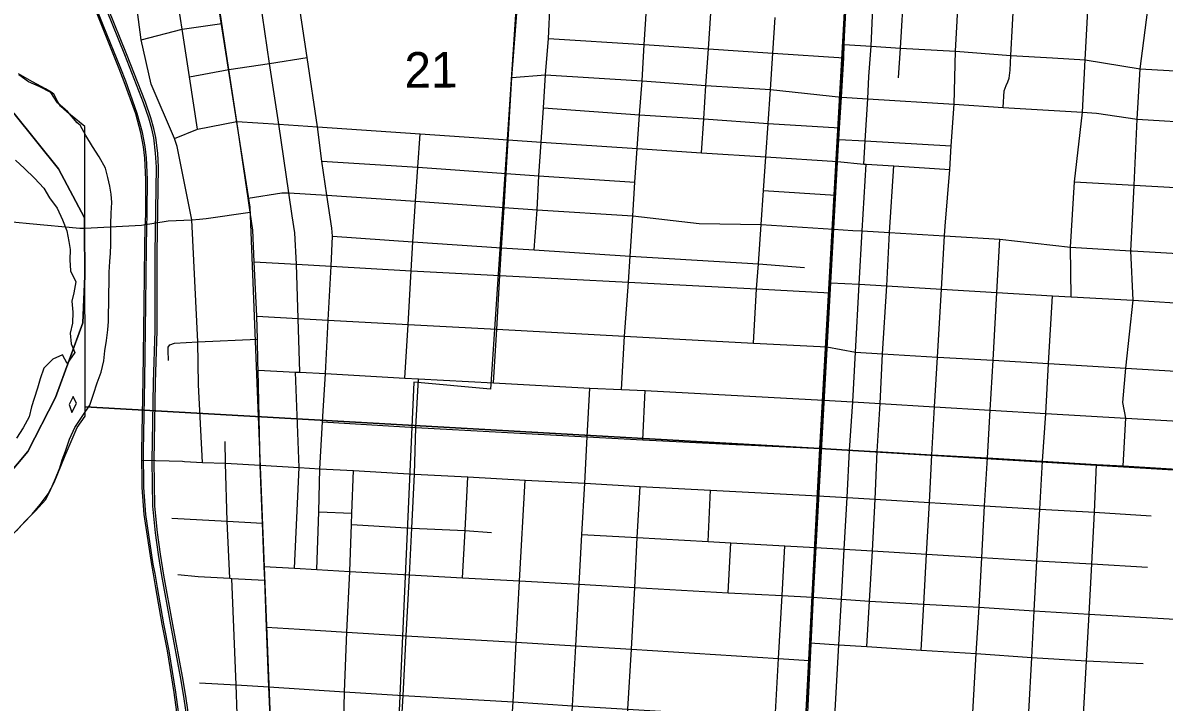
# Model space of a CAD drawing. Extents: x 114843 to 284848, y 317643 to 566895.
# Drawn here: x 205744 to 212822, y 375663 to 379873 of the extents above; entities that cross this region are included whole.
import ezdxf

# ---------------------------------------------------------------- set-up
doc = ezdxf.new("R2010")
doc.units = 0
for name, color, linetype in [('GM_X_City_Street', 7, 'Continuous'), ('GM_X_County_Road', 7, 'Continuous'), ('GM_X_Major_River', 7, 'Continuous'), ('GM_X_Rail_Line', 7, 'Continuous'), ('GM_X_Section', 7, 'Continuous'), ('GM_X_Section_Text', 7, 'Continuous'), ('GM_X_Township', 7, 'Continuous'), ('GM_X_US_Route', 7, 'Continuous')]:
    doc.layers.add(name, color=color, linetype=linetype)

msp = doc.modelspace()

# ---------------------------------------------------------------- linework, layer by layer
at = {"layer": 'GM_X_City_Street'}
for p, q in [((206776.8, 379537.8), (207021.2, 379584.2)), ((210338.1, 378835), (210784.1, 378805)), ((210772.3, 378594.2), (210890.9, 378587.2)), ((210305.9, 378379.4), (210591.7, 378356.5)), ((209243.2, 377306.9), (209259.4, 377609.4)), ((209259.4, 377609.4), (209456.5, 377601.7)), ((209589.2, 377289.8), (209604.4, 377593.7)), ((206483.9, 377163.3), (206733, 377155.8)), ((209993.9, 376658), (210009.6, 376976.3)), ((207579.1, 376842.7), (207784.6, 376834.8)), ((210117.3, 376341.3), (210134.1, 376650)), ((207066.1, 375769.9), (207039.1, 376430))]:
    msp.add_line(p, q, dxfattribs=at)
for points in [[(207462, 377707.4), (207451.8, 378040.8), (207441.1, 378377), (207430.9, 378570.9), (207415.1, 378677.3), (207393.7, 378820.3), (207330.5, 379244.8), (207273, 379621), (207172.8, 380318.4), (207123, 380610.8), (207078.3, 380902.2), (207033, 381196.4), (206988.2, 381489.1), (206946.5, 381781.3), (206910.7, 382009.8), (206834.8, 382510.3), (206802.3, 382728.7), (206767.8, 382948.6), (206736.1, 383163.3), (206701.5, 383383.5), (206686.6, 383490.7)], [(211464, 378612.3), (211492.7, 378964.9), (211501.6, 379111.9), (211518.9, 379369.9), (211528.3, 379698.4), (211549.6, 380076.2), (211565.6, 380353.1), (211582.6, 380642.9), (211599.7, 380951), (211618.2, 381269.3), (211640.2, 381665.3), (211663.1, 382065.3), (211683.9, 382445.3), (211698.6, 382752), (211706.7, 382844.9), (211710.8, 382886.2), (211768.1, 383030), (211809.9, 383143.2), (211834.4, 383282.7), (211839, 383395)], [(211173.7, 379531.6), (211186.6, 379716.9), (211209.4, 380097.8), (211225.8, 380375.8), (211242.6, 380665), (211258.8, 380972.6), (211278, 381289.5), (211300.3, 381686.7), (211322.7, 382085.3), (211343.6, 382464.5), (211350.8, 382586.3), (211361.1, 382723.5), (211364.3, 382773), (211371, 382925.9), (211371.5, 382976.2), (211438.8, 383153.8)], [(211823.5, 379348.6), (211830.8, 379451.3), (211843.2, 379484.4), (211853.4, 379507.5), (211860.1, 379529.9), (211867.2, 379579.1), (211871.3, 379671.8), (211881.4, 379860.3), (211891.8, 380055.4), (211908.6, 380330.2), (211924.5, 380620.1), (211945.7, 380929.5), (211958, 381248.4), (211979.5, 381645.6), (212001.7, 382045.5), (212022.3, 382425.8), (212039.2, 382722.3), (212042.8, 382744.3), (212102.9, 382905.1)], [(206825.9, 379213.8), (206776.8, 379537.8), (206731.8, 379834.8), (206691.1, 380101.1), (206655.2, 380368.1), (206590.3, 380766.1), (206532.9, 381119), (206487.2, 381413.3), (206409.6, 381929.4)], [(209456.5, 377601.7), (209475.8, 377930.8), (209499.9, 378265), (209510.3, 378427.9), (209527.1, 378676.8), (209540.3, 378886.5), (209553.1, 379094.3), (209567.9, 379303.4), (209584.3, 379513.5), (209597.8, 379738.8), (209611.5, 379959.4), (209625.2, 380170.3), (209644, 380481.7), (209677.5, 381005.1), (209700.1, 381350.3), (209712.9, 381563.5)], [(210958.7, 378998.3), (210967.4, 379141.7), (210984.8, 379401.8), (210990.3, 379540.3), (211004.2, 379728.8), (211021, 380108.4), (211039.3, 380388.3), (211051.7, 380678.3), (211068.3, 380983.3)], [(208914.1, 378466.5), (208933.9, 378715.3), (208944.7, 378925.9), (208958.7, 379134.6), (208973.1, 379346.1), (208985.9, 379550.5), (209003.6, 379776.1), (209014.8, 379999.2), (209029.1, 380209.6), (209046.6, 380521.5)], [(206792.3, 378653), (206700.7, 379107.2), (206683.5, 379155.5), (206539.5, 379492.3), (206478.5, 379767), (206409.4, 380288.9)], [(208662.6, 377641.1), (208683.2, 377974.5), (208702.5, 378306.9), (208713, 378479.7), (208728.3, 378728.3), (208741.3, 378940.2), (208754.3, 379148.1), (208776.7, 379534.2), (208813.7, 380012.6), (208822.2, 380151.2), (208826.4, 380162.1)], [(212246, 378175.6), (212242.1, 378483.1), (212266.8, 378888.4), (212315, 379319), (212331.7, 379644.5), (212353.5, 380027.8)], [(212568.2, 377126.7), (212583.9, 377423), (212565.4, 377520.8), (212584.9, 377732.9), (212630.1, 378155.2), (212615.2, 378460.8), (212625.1, 378657.9), (212635.4, 378867.7), (212655.6, 379276.2), (212673.9, 379588.2), (212727.6, 380003.9)], [(207566.8, 376484.5), (207579.1, 376842.7), (207586.5, 377109.7), (207602.4, 377400.4), (207619.9, 377699.2), (207638, 378031.1), (207656.2, 378364.7), (207664.1, 378551.3), (207660.3, 378600.7), (207629.9, 378805.2), (207598.4, 379016.9), (207572.1, 379228.5), (207506.1, 379657.7), (207457.7, 379986)], [(209952.9, 379068.1), (209966.5, 379277.9), (209979.1, 379485.5), (209996, 379712), (210010.4, 379932.2)], [(206478.5, 379767), (206731.8, 379834.8), (206977.9, 379870.1)], [(210274.4, 377888), (210294.7, 378224.1), (210305.9, 378379.4), (210323.4, 378623.6), (210338.1, 378835), (210352.6, 379042.8), (210366, 379250.2), (210380.4, 379459.1), (210394.9, 379685.4), (210409.6, 379906.1)], [(209003.6, 379776.1), (209597.8, 379738.8), (209996, 379712), (210394.9, 379685.4), (210834.6, 379656)], [(210838.2, 379738), (211004.2, 379728.8), (211186.6, 379716.9), (211528.3, 379698.4), (211871.3, 379671.8), (212129.4, 379655.8), (212331.7, 379644.5), (212673.9, 379588.2), (213032.3, 379567.2), (213102.2, 379600.1), (213557.8, 379572.2), (213930.2, 379549.9), (214289.6, 379496.8), (214408.9, 379490.2), (214638, 379474.9), (215069.3, 379446.1), (215506.5, 379451.4)], [(207021.2, 379584.2), (207273, 379621), (207506.1, 379657.7)], [(208776.7, 379534.2), (208985.9, 379550.5), (209584.3, 379513.5), (209979.1, 379485.5), (210380.4, 379459.1), (210820.4, 379411.6), (210984.8, 379401.8), (211518.9, 379369.9), (211823.5, 379348.6), (212315, 379319), (212402.4, 379313.8), (212655.6, 379276.2), (213061.2, 379252.2), (213539.4, 379246.7), (213889, 379203), (214272.8, 379178.9), (214618.5, 379155), (215078.9, 379152.6), (215488.3, 379126.3), (215858.1, 379099.8), (216215.8, 379080)], [(208973.1, 379346.1), (209567.9, 379303.4), (209966.5, 379277.9), (210366, 379250.2), (210808.7, 379221.8)], [(206683.5, 379155.5), (206825.9, 379213.8), (207070.7, 379262.4)], [(207070.7, 379262.4), (207330.5, 379244.8), (207572.1, 379228.5), (208207.2, 379184.8), (208754.3, 379148.1), (208958.7, 379134.6), (209553.1, 379094.3), (209952.9, 379068.1), (210352.6, 379042.8), (210795.6, 379013), (210958.7, 378998.3), (210974.9, 378997.3), (211145.3, 378986.5), (211492.7, 378964.9)], [(208113.7, 377671.4), (208133.1, 378002.7), (208151.9, 378335.3), (208163.1, 378516), (208178.8, 378767.9), (208193.1, 378978.9), (208207.2, 379184.8)], [(210804.6, 379150.3), (210967.4, 379141.7), (211501.6, 379111.9)], [(207598.4, 379016.9), (208193.1, 378978.9), (208741.3, 378940.2), (208944.7, 378925.9), (209540.3, 378886.5)], [(210731.9, 374653.4), (210750.3, 375017.2), (210767.9, 375337), (210784.3, 375648.1), (210805, 376018.3), (210821.1, 376300.9), (210837.3, 376611.2), (210857.1, 376930.6), (210871.8, 377225.3), (210891.4, 377523.8), (210908.6, 377832), (210929.9, 378252.7), (210950.2, 378583.7), (210974.9, 378997.3)], [(210978.1, 376007.1), (210995.3, 376289.8), (211012.7, 376600), (211030.2, 376920.1), (211041.6, 377216), (211060.9, 377514.4), (211076.3, 377821.8), (211101.4, 378243.2), (211119.4, 378573.8), (211145.3, 378986.5)], [(212266.8, 378888.4), (212635.4, 378867.7), (213038.6, 378845.1), (213143.9, 378839.2), (213517.7, 378845.1), (213866.5, 378793.7), (213874.2, 378793.3), (214253.8, 378774.8), (214594.4, 378758.2), (214603.8, 378757.8), (215057.8, 378745), (215463.7, 378722.2), (215829.1, 378702.5), (216192, 378687.9)], [(207141.4, 378786.2), (207350, 378820), (207393.7, 378820.3), (207629.9, 378805.2), (208178.8, 378767.9), (208728.3, 378728.3), (208933.9, 378715.3), (209527.1, 378676.8), (209938.3, 378629.1), (210323.4, 378623.6), (210772.3, 378594.2)], [(206858.3, 377149.2), (206832.7, 377629.2), (206828.4, 377895.3), (206792.3, 378653)], [(210890.9, 378587.2), (210950.2, 378583.7), (211119.4, 378573.8), (211459.2, 378553.6), (211803.8, 378532.9), (212242.1, 378483.1), (212615.2, 378460.8), (212623.6, 378460.4), (213014.8, 378436.6), (213495.7, 378430.3), (213845.1, 378386.3), (214224.1, 378364.7), (214234.5, 378364.1), (214346.6, 378359.1)], [(211315.7, 375985.3), (211330.9, 376269.7), (211347.9, 376580.2), (211366.7, 376900.2), (211380.6, 377196.5), (211397.1, 377494.2), (211415.8, 377801.8), (211440.8, 378222), (211459.2, 378553.6), (211464, 378612.3)], [(207664.1, 378551.3), (208163.1, 378516), (208713, 378479.7), (208914.1, 378466.5), (209510.3, 378427.9), (210305.9, 378379.4)], [(211635.1, 375599.2), (211657.1, 375965.2), (211674.9, 376251), (211692.4, 376560.1), (211709.1, 376879.6), (211725.8, 377176.4), (211743.3, 377471.9), (211761.8, 377783.3), (211785.5, 378202), (211803.8, 378532.9)], [(207179.4, 378391.3), (207441.1, 378377), (207656.2, 378364.7), (208151.9, 378335.3), (208702.5, 378306.9), (209499.9, 378265), (210294.7, 378224.1), (210748.9, 378199.2)], [(210753.2, 378262.4), (210929.9, 378252.7), (211101.4, 378243.2), (211440.8, 378222), (211785.5, 378202), (212129.4, 378180.8), (212246, 378175.6), (212630.1, 378155.2), (213020.6, 378128.8), (213476.4, 378101.9), (213839, 378079.2), (214238.2, 378057.2), (214588.2, 378036.3), (214811.4, 378013.4)], [(211982.2, 375600.5), (212001.9, 375940.1), (212016.6, 376229.6), (212033.4, 376539.4), (212051.5, 376859.5), (212067.3, 377157.2), (212089.2, 377451.8), (212106, 377761.6), (212129.4, 378180.8)], [(207195.8, 378055.4), (207451.8, 378040.8), (207638, 378031.1), (208133.1, 378002.7), (208683.2, 377974.5), (209475.8, 377930.8), (210274.4, 377888), (210729.9, 377865.1), (210908.6, 377832), (211076.3, 377821.8), (211415.8, 377801.8), (211761.8, 377783.3), (212106, 377761.6), (212584.9, 377732.9), (212998.6, 377709.2), (213128, 377702.4)], [(206646.3, 377781), (206645.4, 377843.2), (206645.3, 377863.3), (206656.2, 377877.5), (206684.4, 377888), (206828.4, 377895.3), (207198.9, 377911.7)], [(207202.8, 377721), (207434.6, 377708.9), (207462, 377707.4), (207619.9, 377699.2), (208113.7, 377671.4), (208197.1, 377667.1), (208662.6, 377641.1), (209259.4, 377609.4)], [(207427.8, 376493), (207456.6, 377117.2), (207434.6, 377708.9)], [(207904.5, 372294.2), (207917.6, 372579.5), (207931.8, 372826.2), (207948.6, 373114.6), (207970.5, 373481.4), (207991, 373853.7), (208023.4, 374358.2), (208031.4, 374488.9), (208041.8, 374688), (208061.6, 375018.4), (208082.9, 375362.5), (208085.5, 375425.6), (208101.5, 375704.9), (208121.6, 376073.9), (208141.5, 376451.6), (208156, 376742.2), (208173.4, 377076.9), (208180.5, 377364.4), (208197.1, 377667.1)], [(209456.5, 377601.7), (209604.4, 377593.7), (210710.1, 377535.3)], [(210710.1, 377535.3), (210891.4, 377523.8), (211060.9, 377514.4), (211397.1, 377494.2), (211743.3, 377471.9), (212089.2, 377451.8), (212583.9, 377423), (212982.9, 377400.5), (213115.8, 377391.2)], [(207602.4, 377400.4), (208180.5, 377364.4), (209243.2, 377306.9), (209589.2, 377289.8), (210165.6, 377260.5)], [(208959.7, 372387.6), (208966.8, 372518.7), (208981.6, 372786.2), (208995.7, 373052.5), (209017.9, 373421.1), (209042, 373792.5), (209070.8, 374290.2), (209090.4, 374623.5), (209111, 374951.5), (209133.1, 375296.3), (209152.8, 375640.9), (209173.8, 376011.1), (209194, 376393.8), (209210.4, 376701.8), (209228.3, 377019.3), (209243.2, 377306.9)], [(207027.1, 376430.6), (207010.2, 376784.3), (207001.1, 377143.7), (206997.5, 377278.9)], [(210165.6, 377260.5), (210176, 377260), (210692.3, 377235)], [(210692.3, 377235), (210871.8, 377225.3), (211041.6, 377216), (211380.6, 377196.5), (211725.8, 377176.4), (212067.3, 377157.2), (212402.9, 377136.1), (212568.2, 377126.7), (212968.6, 377103.1), (213429.3, 377074.5), (213791.9, 377053.7)], [(206733, 377155.8), (206745.5, 377155.4), (206858.3, 377149.2), (207001.1, 377143.7), (207215.7, 377131.2)], [(207215.7, 377131.2), (207456.6, 377117.2), (207586.5, 377109.7), (207794.2, 377098), (208173.4, 377076.9), (208503.5, 377058.5), (208858.5, 377039.7), (209228.3, 377019.3), (209572.8, 377000.4), (210009.6, 376976.3), (210676, 376941.6), (210857.1, 376930.6), (211030.2, 376920.1), (211366.7, 376900.2), (211709.1, 376879.6), (212051.5, 376859.5), (212389.5, 376839.6), (212742.8, 376818.7)], [(207677.6, 374380.1), (207683.8, 374533.2), (207700.3, 375039.7), (207720.9, 375264.7), (207731.7, 375447.4), (207739.3, 375726.5), (207752.2, 376097), (207772.2, 376472.7), (207782, 376764), (207784.6, 376834.8), (207794.2, 377098)], [(212308.7, 375292.8), (212311.3, 375382.2), (212321.3, 375582.1), (212339.9, 375919.9), (212356.2, 376209.2), (212373.2, 376519.4), (212389.5, 376839.6), (212402.9, 377136.1)], [(208469.9, 376433.4), (208487, 376726.3), (208503.5, 377058.5)], [(208701.8, 374315.3), (208723.3, 374644.9), (208741.2, 374975.2), (208762.9, 375319.6), (208784, 375664.2), (208803.6, 376034.4), (208823.2, 376414.7), (208858.5, 377039.7)], [(209373.7, 373030.9), (209395.3, 373400.7), (209411.9, 373772.2), (209407.8, 373941.3), (209424.2, 374269.1), (209439.5, 374601), (209458.4, 374931.4), (209477.1, 375275.2), (209495.8, 375619.5), (209517.8, 375990.5), (209538.4, 376373.3), (209554.3, 376682.5), (209572.8, 377000.4)], [(206668.4, 376802.3), (207010.2, 376784.3), (207230.1, 376771.9)], [(207782, 376764), (207853, 376759.9), (208156, 376742.2), (208487, 376726.3), (208650.8, 376715.4)], [(209210.4, 376701.8), (209554.3, 376682.5), (209993.9, 376658), (210134.1, 376650), (210470.1, 376632.4), (210659.1, 376622.4), (210837.3, 376611.2), (211012.7, 376600), (211347.9, 376580.2), (211692.4, 376560.1), (212033.4, 376539.4), (212373.2, 376519.4), (212718.8, 376500.1)], [(210323.1, 373941.3), (210336.8, 374214.5), (210357.2, 374546.3), (210374.2, 374876.2), (210393.4, 375218.8), (210410, 375562.4), (210430.3, 375934.3), (210453.1, 376323.6), (210470.1, 376632.4)], [(206704.7, 376454.4), (206831.9, 376441.9), (207027.1, 376430.6), (207039.1, 376430), (207244.3, 376419)], [(207241.3, 376503.3), (207427.8, 376493), (207566.8, 376484.5), (207772.2, 376472.7), (208141.5, 376451.6), (208469.9, 376433.4), (208823.2, 376414.7), (209194, 376393.8), (209538.4, 376373.3), (210117.3, 376341.3), (210453.1, 376323.6), (210641.9, 376313.3), (210821.1, 376300.9), (210995.3, 376289.8), (211330.9, 376269.7), (211674.9, 376251), (212016.6, 376229.6), (212356.2, 376209.2), (214131.9, 376105.3), (214482.5, 376080.6), (214901.1, 376059), (215311.9, 376036)], [(207255.9, 376127.8), (207460.5, 376115.1), (207752.2, 376097), (208121.6, 376073.9), (208803.6, 376034.4), (209173.8, 376011.1), (209517.8, 375990.5), (210430.3, 375934.3), (210620.8, 375921.6)], [(210626.7, 376030.9), (210805, 376018.3), (210978.1, 376007.1), (211315.7, 375985.3), (211657.1, 375965.2), (212001.9, 375940.1), (212339.9, 375919.9), (212691.9, 375901.7)], [(206838.6, 375783.3), (207066.1, 375769.9), (207269.2, 375758.7)], [(207181.7, 372941.9), (207175.7, 373126.4), (207159.3, 373640.2), (207152.7, 373884.6), (207138.2, 374299.7), (207120.2, 374667.5), (207091.3, 375055.9), (207078.4, 375406.4), (207066.1, 375769.9)], [(207269.2, 375758.7), (207739.3, 375726.5), (208101.5, 375704.9), (208784, 375664.2), (209152.8, 375640.9), (209495.8, 375619.5), (210075.3, 375584.1), (210410, 375562.4), (210600.2, 375550.1)]]:
    msp.add_lwpolyline(points, dxfattribs=at)
at = {"layer": 'GM_X_County_Road'}
for points in [[(210607.6, 375658.8), (210620.8, 375921.6), (210626.7, 376030.9), (210641.9, 376313.3), (210659.1, 376622.4), (210676, 376941.6), (210692.3, 377235), (210710.1, 377535.3), (210729.9, 377865.1), (210748.9, 378199.2), (210753.2, 378262.4), (210772.3, 378594.2), (210784.1, 378805), (210795.6, 379013), (210804.6, 379150.3), (210808.7, 379221.8), (210820.4, 379411.6), (210834.6, 379656), (210838.2, 379738), (210844.2, 379876.2)], [(203333, 378702.8), (203402.2, 378707.4), (203495.8, 378705.7), (203529.1, 378705.1), (203597.4, 378702.6), (203837.4, 378694), (204056.7, 378689.6), (205104.1, 378647.6), (205699.6, 378637.2), (205784.6, 378629.2)], [(205784.6, 378629.2), (206098, 378599.7), (206127.4, 378601.2), (206480.4, 378618.5), (206645.3, 378645.5), (206792.3, 378653), (206838.8, 378657.3)], [(206838.8, 378657.3), (206880.6, 378661.1), (207154.6, 378699.3)]]:
    msp.add_lwpolyline(points, dxfattribs=at)
at = {"layer": 'GM_X_Major_River'}
for points in [[(206080.5, 379253.4), (206022.4, 379321.5), (205958.3, 379377.6), (205916.3, 379441.7), (205844.2, 379479.6), (205778.1, 379507.6), (205718.1, 379551.6)], [(206112.5, 377433.2), (206159.6, 377504.5), (206181.1, 377572.8), (206204.6, 377641.1), (206230.2, 377707.4), (206245.7, 377777.7), (206253.2, 377839.8), (206262.8, 377904), (206270.3, 377970.2), (206274, 378022.3), (206275.6, 378076.4), (206277.2, 378128.5), (206276.7, 378200.6), (206278.3, 378258.8), (206279.9, 378328.9), (206283.4, 378395), (206287.1, 378445.1), (206288.7, 378497.3), (206290.3, 378551.4), (206289.8, 378625.5), (206291.3, 378693.6), (206294.9, 378759.8), (206290.5, 378811.8), (206284.2, 378861.8), (206271.8, 378913.8), (206255.5, 378971.8), (206217, 379043.6), (206176.6, 379107.4), (206134.1, 379175.2), (206099.7, 379239.1), (206080.5, 379253.4)], [(205698.7, 379022.4), (205754.8, 378970.3), (205816.8, 378910.3), (205872.9, 378848.2), (205909, 378788.1), (205957.1, 378724), (205989.2, 378651.9), (206017.2, 378583.8), (206029.3, 378517.6), (206037.4, 378467.5), (206035.4, 378405.4), (206039.5, 378335.2), (206071.6, 378267.1), (206059.7, 378198.9), (206047.7, 378148.8), (206053.8, 378080.6), (206051.9, 378012.5), (206038, 377950.3), (206044, 377884.2), (206066.1, 377830.1), (206018.2, 377761.8), (205990.1, 377815.9), (205930.1, 377787.8), (205874.2, 377733.6), (205850.2, 377667.4), (205834.3, 377609.2), (205814.4, 377545.1)], [(205814.4, 377545.1), (205798.4, 377492.9), (205782.5, 377430.7), (205746.6, 377362.5), (205704.6, 377298.3)], [(206056.4, 377557.4), (206030.4, 377507.3), (206048.5, 377459.2)], [(206048.5, 377459.2), (206076.4, 377513.3), (206056.4, 377557.4)], [(205705.3, 376725), (205755.2, 376783.2), (205823.1, 376849.4), (205887.1, 376919.7), (205917, 376983.9), (205946.9, 377050.1), (205972.9, 377114.3), (205986.8, 377164.4), (206008.8, 377218.5), (206032.7, 377292.8), (206066.6, 377365), (206112.5, 377433.2)]]:
    msp.add_lwpolyline(points, dxfattribs=at)
at = {"layer": 'GM_X_Rail_Line'}
for points in [[(208131.2, 380474.8), (208192.8, 380112.3), (208817.2, 380205.5), (208645.1, 377603.7), (208167.9, 377646.2), (207922.9, 372137.7)], [(210433.4, 371945.1), (210479.2, 372877.2), (210649.4, 376363.2), (210832.8, 379678.1), (210873.4, 380393)], [(207394.1, 372274.4), (207390.1, 372317.9), (207307.4, 374889.4), (207153.6, 378730.8), (206907.2, 380299.7)], [(206711.4, 375510.1), (206682.6, 375723.3), (206640.2, 375980.2), (206608.1, 376147.3), (206568.8, 376372.1), (206554.2, 376458.1), (206542.7, 376516.4), (206496.9, 376825), (206484.5, 376993), (206482.2, 377221.3), (206489.3, 377661.8), (206496.2, 378129.4), (206500.3, 378484.9), (206502.4, 378607.5), (206505.5, 378685.6), (206505.5, 378795.5), (206506.1, 378810.4), (206506.9, 378901.4), (206500.8, 379034.9), (206492.3, 379105.7), (206476.3, 379191.1), (206443.8, 379309.1), (206372.1, 379507.7), (206341, 379587.3), (206233.3, 379855.9), (206101.2, 380188.1)], [(206721.4, 375511.2), (206692.6, 375724.8), (206650.2, 375981.9), (206618, 376149.1), (206578.7, 376373.8), (206564.1, 376460), (206552.6, 376518.1), (206506.9, 376826.1), (206494.6, 376993.4), (206492.2, 377221.3), (206499.4, 377661.6), (206506.3, 378129.3), (206510.4, 378484.8), (206512.5, 378607.2), (206515.6, 378685.4), (206515.5, 378795.3), (206516.2, 378810.1), (206517, 378901.6), (206510.8, 379035.7), (206502.2, 379107.2), (206486.1, 379193.4), (206453.4, 379312.2), (206381.6, 379511.2), (206350.4, 379591), (206242.7, 379859.6), (206110.5, 380191.8)], [(206767.8, 375529.1), (206741.5, 375698.2), (206720.8, 375820.3), (206662.4, 376142.8), (206606.3, 376447.9), (206584.7, 376577.8), (206566, 376713), (206550, 376876.7), (206545.7, 377159.1), (206550.6, 377400.5), (206554, 377644.7), (206563.5, 377965.5), (206565.2, 378444.8), (206572.4, 378978.5), (206567.4, 379065.4), (206555.8, 379160.3), (206544.5, 379216), (206525.8, 379281.4), (206492.1, 379378), (206375.3, 379675.6), (206261.8, 379956.7)], [(206780.3, 375530.8), (206754, 375700.2), (206733.2, 375822.5), (206674.8, 376145.1), (206618.8, 376450), (206597.2, 376579.7), (206578.5, 376714.5), (206562.6, 376877.4), (206558.3, 377159.1), (206563.2, 377400.3), (206566.6, 377644.4), (206576.1, 377965.3), (206577.8, 378444.7), (206585, 378978.7), (206580, 379066.5), (206568.2, 379162.3), (206556.7, 379219), (206537.8, 379285.2), (206503.9, 379382.3), (206387.1, 379680.2), (206273.5, 379961.3)]]:
    msp.add_lwpolyline(points, dxfattribs=at)
at = {"layer": 'GM_X_Section'}
msp.add_lwpolyline([(205607.9, 382984.4), (210992.1, 382647.6), (210687.1, 377234.3), (206129.5, 377493.3), (206128, 378639.3), (206127.2, 379230.6), (206015.7, 379322.5), (205977.7, 379356.4), (205961.6, 379384.4), (205945.6, 379412.4), (205935.6, 379430.4), (205919.5, 379444.4), (205883.5, 379464.3), (205803.5, 379508.3), (205717.4, 379556.2)], dxfattribs=at)
for points in [[(213706, 382475), (213393.1, 377071.6), (210687.1, 377234.3), (210992.1, 382647.6)], [(210687.1, 377234.3), (210406.1, 371835), (205184.9, 372126.8), (205456.7, 376297.5), (205480.6, 376345.6), (205496.6, 376357.6), (205494.6, 376373.6), (205474.6, 376389.6), (205444.6, 376409.5), (205426.5, 376427.5), (205426.5, 376447.5), (205436.5, 376465.5), (205464.5, 376499.6), (205540.4, 376567.7), (205600.4, 376627.7), (205698.3, 376719.8), (205802.2, 376828), (205852.1, 376888), (205900.1, 376954.1), (205938, 377024.1), (206005.8, 377192.2), (206079.7, 377364.3), (206129.6, 377436.4), (206129.5, 377493.3)], [(210687.1, 377234.3), (213393.1, 377071.6), (213087.1, 371692.2), (210406.1, 371835)]]:
    msp.add_lwpolyline(points, close=True, dxfattribs=at)
at = {"layer": 'GM_X_Township'}
for points in [[(205687.7, 379312.9), (205964.7, 378967.9), (206125.8, 378665.5), (206126.3, 378604), (206128.4, 378304), (206116, 378014.8), (205945.8, 377550.8), (205774.8, 377217), (205516.8, 376911.5)], [(205516.8, 376911.5), (205774.8, 377217), (205945.8, 377550.8), (206116, 378014.8), (206128.4, 378304), (206126.3, 378604), (206125.8, 378665.5), (205964.7, 378967.9), (205687.7, 379312.9)]]:
    msp.add_lwpolyline(points, dxfattribs=at)
at = {"layer": 'GM_X_US_Route'}
for points in [[(207201.9, 377768.7), (207198.9, 377911.7), (207195.8, 378055.4), (207179.4, 378391.3), (207169.9, 378587.5), (207154.6, 378699.3), (207141.4, 378786.2), (207070.7, 379262.4), (207021.2, 379584.2), (206977.9, 379870.1), (206917.6, 380279.9)], [(207394.6, 372612.3), (207385.2, 372858.6), (207374.2, 373146.8), (207357.6, 373517.7), (207344.7, 373890.1), (207329.9, 374266), (207324.5, 374400.2), (207315.5, 374675.5), (207296.1, 375062), (207284.3, 375412), (207281.9, 375477.6), (207269.2, 375758.7), (207255.9, 376127.8), (207244.3, 376419), (207241.3, 376503.3), (207230.1, 376771.9), (207215.7, 377131.2), (207202.8, 377721), (207201.9, 377768.7)]]:
    msp.add_lwpolyline(points, dxfattribs=at)

# ---------------------------------------------------------------- texts
at = {"layer": 'GM_X_Section_Text'}
msp.add_text('21', height=221.01, rotation=0.41363, dxfattribs=at).set_placement((208111.4, 379470.4))

doc.saveas('drawing.dxf')
